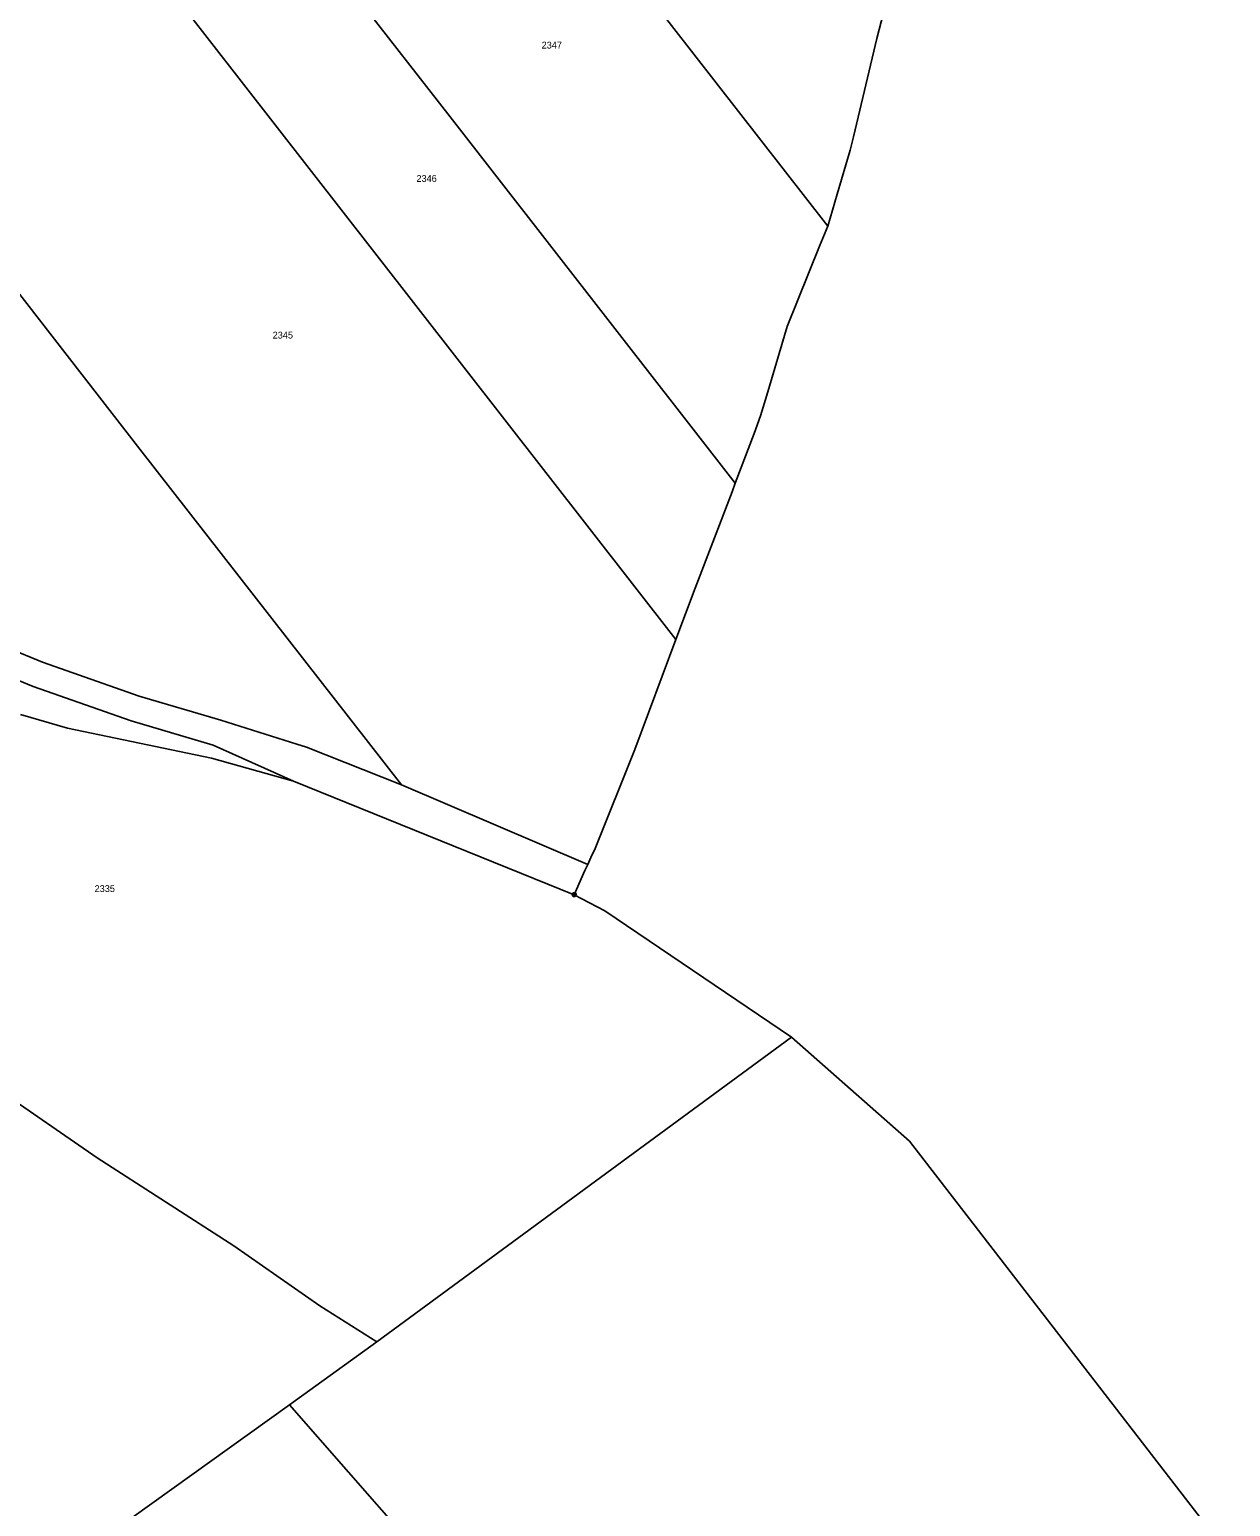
# Model space of a CAD drawing. Extents: x -609861 to -605046, y -1120287 to -1116307.
# Drawn here: x -605509.2 to -605210.2, y -1118147.6 to -1117780 of the extents above; entities that cross this region are included whole.
import ezdxf

# ---------------------------------------------------------------- set-up
doc = ezdxf.new("R2010")
doc.units = 0
for name, color, linetype in [('Vrstva 1', 7, 'Continuous'), ('Vrstva 2', 7, 'Continuous'), ('Vrstva 8', 7, 'Continuous')]:
    doc.layers.add(name, color=color, linetype=linetype)

msp = doc.modelspace()

# ---------------------------------------------------------------- linework, layer by layer
at = {"layer": 'Vrstva 1'}
for p, q in [((-605475.51, -1117710.44), (-605404.49, -1117801.66)), ((-605423.22, -1117835.52), (-605498.17, -1117739.25)), ((-605310.44, -1117828.86), (-605374.96, -1117746.1)), ((-605296.55, -1117775.81), (-605298.2, -1117782.17)), ((-605298.2, -1117782.17), (-605304.06, -1117806.64)), ((-605481.68, -1117884.38), (-605546.74, -1117800.8)), ((-605404.49, -1117801.66), (-605333.47, -1117892.89)), ((-605304.06, -1117806.64), (-605304.85, -1117809.99)), ((-605304.85, -1117809.99), (-605308.11, -1117820.94)), ((-605308.11, -1117820.94), (-605310.44, -1117828.86)), ((-605310.44, -1117828.86), (-605312.5, -1117833.91)), ((-605348.27, -1117931.8), (-605423.22, -1117835.52)), ((-605312.5, -1117833.91), (-605320.52, -1117853.89)), ((-605320.52, -1117853.89), (-605325.63, -1117870.96)), ((-605325.63, -1117870.96), (-605327.18, -1117876.14)), ((-605327.18, -1117876.14), (-605328.81, -1117880.49)), ((-605328.81, -1117880.49), (-605333.47, -1117892.89)), ((-605416.61, -1117967.95), (-605481.68, -1117884.38)), ((-605333.47, -1117892.89), (-605334.26, -1117895.01)), ((-605334.26, -1117895.01), (-605343.49, -1117919.05)), ((-605343.49, -1117919.05), (-605348.27, -1117931.8)), ((-605514.8, -1117933.81), (-605505.93, -1117937.45)), ((-605348.27, -1117931.8), (-605358.52, -1117959.18)), ((-605505.93, -1117937.45), (-605481.9, -1117945.86)), ((-605508.24, -1117943.53), (-605519.86, -1117938.76)), ((-605483.9, -1117952.05), (-605508.24, -1117943.53)), ((-605481.9, -1117945.86), (-605461.52, -1117951.88)), ((-605499.71, -1117953.83), (-605511.43, -1117950.43)), ((-605463.42, -1117958.1), (-605483.9, -1117952.05)), ((-605461.52, -1117951.88), (-605442.59, -1117957.84)), ((-605463.89, -1117961.34), (-605499.71, -1117953.83)), ((-605443.47, -1117967.08), (-605463.42, -1117958.1)), ((-605442.59, -1117957.84), (-605440.21, -1117958.59)), ((-605440.21, -1117958.59), (-605416.61, -1117967.95)), ((-605358.52, -1117959.18), (-605368.39, -1117983.82)), ((-605443.47, -1117967.08), (-605463.89, -1117961.34)), ((-605373.57, -1117995.31), (-605443.47, -1117967.08)), ((-605416.61, -1117967.95), (-605370.22, -1117987.81)), ((-605369.43, -1117986.05), (-605370.22, -1117987.81)), ((-605368.39, -1117983.82), (-605369.43, -1117986.05)), ((-605370.89, -1117989.32), (-605373.57, -1117995.31)), ((-605370.22, -1117987.81), (-605370.89, -1117989.32)), ((-605373.57, -1117995.31), (-605365.96, -1117999.34)), ((-605365.96, -1117999.34), (-605319.52, -1118030.75)), ((-605538.94, -1118028.59), (-605492.37, -1118060.85)), ((-605319.52, -1118030.75), (-605422.72, -1118106.66)), ((-605319.52, -1118030.75), (-605290.09, -1118056.67)), ((-605290.09, -1118056.67), (-605210.2, -1118160.08)), ((-605492.37, -1118060.85), (-605458.33, -1118082.7)), ((-605458.33, -1118082.7), (-605436.88, -1118097.67)), ((-605436.88, -1118097.67), (-605422.72, -1118106.66)), ((-605422.72, -1118106.66), (-605444.47, -1118122.28)), ((-605444.47, -1118122.28), (-605483.69, -1118150.41)), ((-605444.47, -1118122.28), (-605353.62, -1118225.82))]:
    msp.add_line(p, q, dxfattribs=at)
at = {"layer": 'Vrstva 8'}
msp.add_line((-605373.69, -1117995.31), (-605373.45, -1117995.31), dxfattribs=at)
msp.add_lwpolyline([(-605373.42, -1117994.83), (-605373.17, -1117995.01), (-605373.07, -1117995.3), (-605373.17, -1117995.59), (-605373.42, -1117995.77), (-605373.73, -1117995.77), (-605373.98, -1117995.59), (-605374.08, -1117995.3), (-605373.98, -1117995.01), (-605373.73, -1117994.83)], close=True, dxfattribs=at)

# ---------------------------------------------------------------- texts
at = {"layer": 'Vrstva 2'}
for s, p in [('2347', (-605381.683, -1117784.68)), ('2346', (-605412.853, -1117817.88)), ('2345', (-605448.643, -1117856.87)), ('2335', (-605492.973, -1117994.65))]:
    msp.add_text(s, height=1.7, dxfattribs=at).set_placement(p)

doc.saveas('drawing.dxf')
